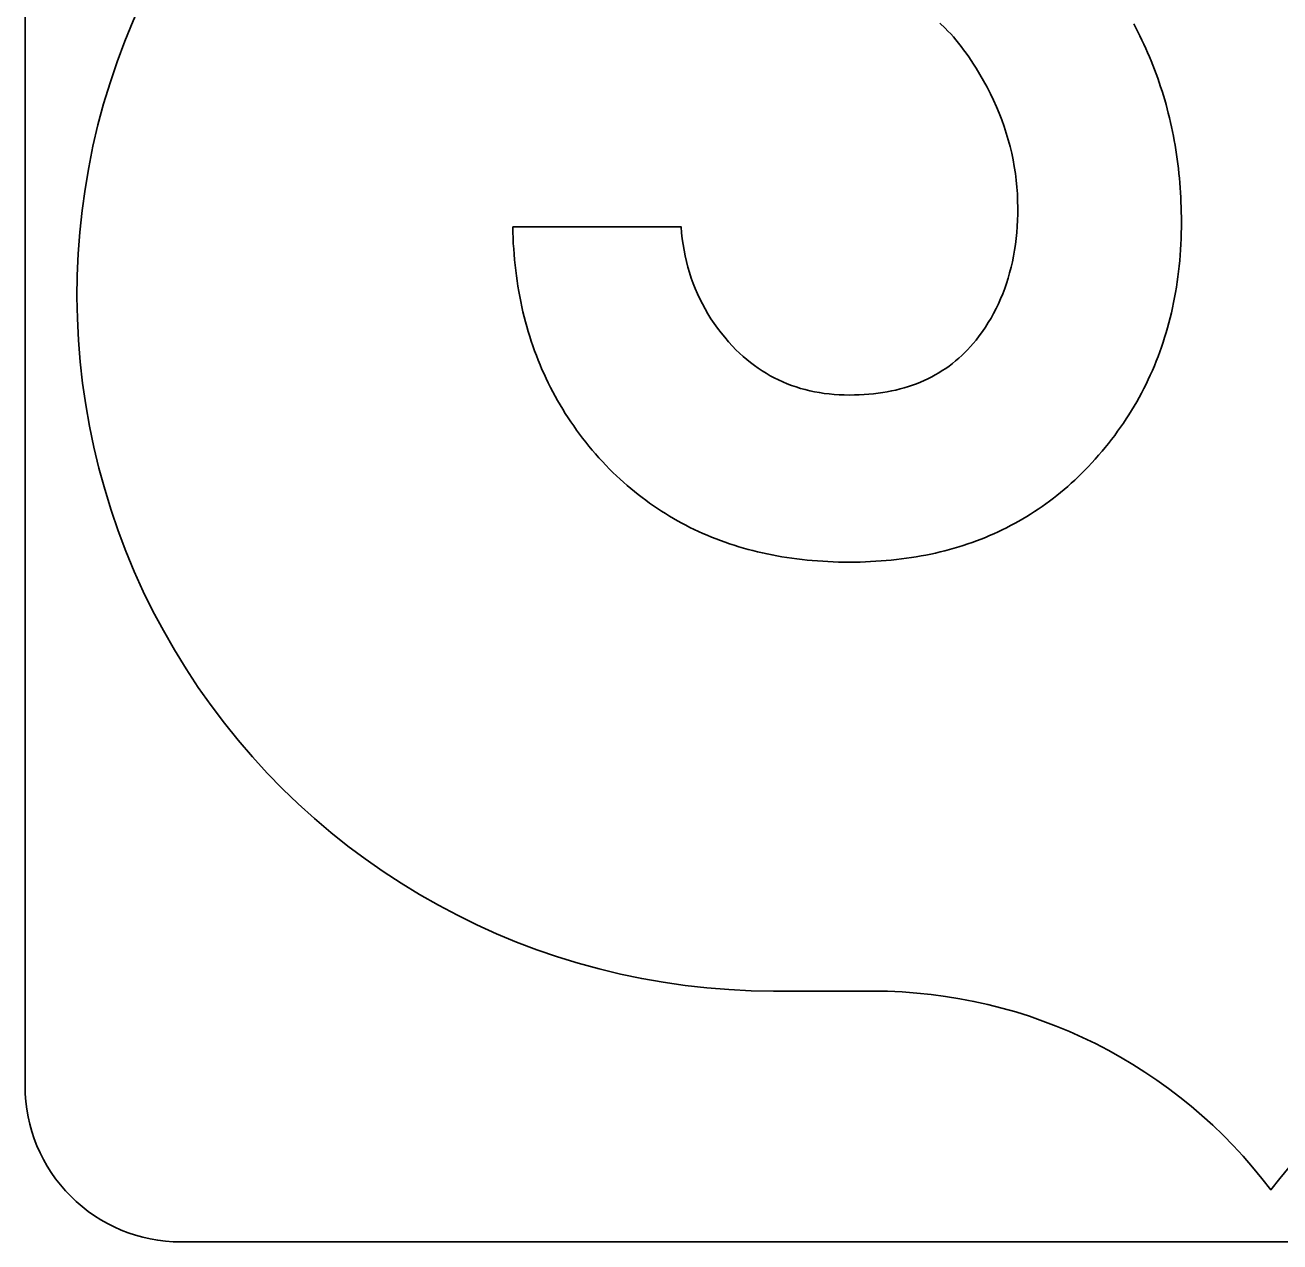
# Model space of a CAD drawing. Extents: x 10133 to 81668, y 5524 to 11018.
# Drawn here: x 28545.9 to 28596.2, y 9439.8 to 9488.7 of the extents above; entities that cross this region are included whole.
import ezdxf

# ---------------------------------------------------------------- set-up
doc = ezdxf.new("R2010")
doc.units = 0
doc.layers.add('DisPlatData', color=7, linetype='Continuous')
doc.layers.add('DisPropROW', color=7, linetype='Continuous')

msp = doc.modelspace()

# ---------------------------------------------------------------- linework, layer by layer
at = {"layer": 'DisPlatData'}
for p, q in [((28545.863, 9533.578), (28545.863, 9446.078)), ((28545.863, 9533.578), (28545.863, 9446.078)), ((28545.863, 9446.078), (28545.863, 9533.578)), ((28545.863, 9446.078), (28545.863, 9533.578)), ((28579.892, 9449.898), (28575.896, 9449.898)), ((28575.896, 9449.898), (28579.892, 9449.898)), ((28545.863, 9446.078), (28545.863, 9446.078)), ((28545.863, 9446.078), (28545.863, 9446.078)), ((28552.113, 9439.828), (28639.613, 9439.828)), ((28552.113, 9439.828), (28552.113, 9439.828)), ((28552.113, 9439.828), (28639.613, 9439.828)), ((28639.613, 9439.828), (28552.113, 9439.828)), ((28552.113, 9439.828), (28552.113, 9439.828)), ((28639.613, 9439.828), (28552.113, 9439.828))]:
    msp.add_line(p, q, dxfattribs=at)
for points in [[(28582.574, 9488.756), (28582.795, 9488.546), (28582.904, 9488.436), (28583.012, 9488.321), (28583.12, 9488.201), (28583.224, 9488.078), (28583.329, 9487.952), (28583.433, 9487.821), (28583.533, 9487.686), (28583.637, 9487.546), (28583.737, 9487.403), (28583.833, 9487.256), (28583.933, 9487.105), (28584.029, 9486.95), (28584.183, 9486.694), (28584.333, 9486.437), (28584.474, 9486.178), (28584.608, 9485.919), (28584.733, 9485.659), (28584.849, 9485.397), (28584.958, 9485.135), (28585.062, 9484.871), (28585.158, 9484.606), (28585.245, 9484.341), (28585.324, 9484.073), (28585.395, 9483.806), (28585.462, 9483.536), (28585.52, 9483.266), (28585.566, 9482.995), (28585.612, 9482.723), (28585.645, 9482.449), (28585.67, 9482.175), (28585.691, 9481.899), (28585.699, 9481.623), (28585.704, 9481.345), (28585.704, 9481.09), (28585.695, 9480.838), (28585.683, 9480.59), (28585.662, 9480.346), (28585.637, 9480.105), (28585.608, 9479.868), (28585.574, 9479.634), (28585.533, 9479.403), (28585.487, 9479.177)], [(28585.487, 9479.177), (28585.533, 9479.403), (28585.574, 9479.634), (28585.608, 9479.868), (28585.637, 9480.105), (28585.662, 9480.346), (28585.683, 9480.59), (28585.695, 9480.838), (28585.704, 9481.09), (28585.704, 9481.345), (28585.699, 9481.623), (28585.691, 9481.899), (28585.67, 9482.175), (28585.645, 9482.449), (28585.612, 9482.723), (28585.566, 9482.995), (28585.52, 9483.266), (28585.462, 9483.536), (28585.395, 9483.806), (28585.324, 9484.073), (28585.245, 9484.341), (28585.158, 9484.606), (28585.062, 9484.871), (28584.958, 9485.135), (28584.849, 9485.397), (28584.733, 9485.659), (28584.608, 9485.919), (28584.474, 9486.178), (28584.333, 9486.437), (28584.183, 9486.694), (28584.029, 9486.95), (28583.933, 9487.105), (28583.833, 9487.256), (28583.737, 9487.403), (28583.637, 9487.546), (28583.533, 9487.686), (28583.433, 9487.821), (28583.329, 9487.952), (28583.224, 9488.078), (28583.12, 9488.201), (28583.012, 9488.321), (28582.904, 9488.436), (28582.795, 9488.546), (28582.574, 9488.756)], [(28591.791, 9484.952), (28591.745, 9485.133), (28591.699, 9485.313), (28591.654, 9485.491), (28591.604, 9485.669), (28591.549, 9485.846), (28591.495, 9486.023), (28591.437, 9486.198), (28591.379, 9486.373), (28591.32, 9486.547), (28591.258, 9486.72), (28591.195, 9486.892), (28591.129, 9487.063), (28591.058, 9487.234), (28590.991, 9487.403), (28590.916, 9487.572), (28590.841, 9487.74), (28590.766, 9487.908), (28590.687, 9488.074), (28590.608, 9488.239), (28590.529, 9488.404), (28590.441, 9488.568), (28590.358, 9488.731)], [(28590.358, 9488.731), (28590.441, 9488.568), (28590.529, 9488.404), (28590.608, 9488.239), (28590.687, 9488.074), (28590.766, 9487.908), (28590.841, 9487.74), (28590.916, 9487.572), (28590.991, 9487.403), (28591.058, 9487.234), (28591.129, 9487.063), (28591.195, 9486.892), (28591.258, 9486.72), (28591.32, 9486.547), (28591.379, 9486.373), (28591.437, 9486.198), (28591.495, 9486.023), (28591.549, 9485.846), (28591.604, 9485.669), (28591.654, 9485.491), (28591.699, 9485.313), (28591.745, 9485.133), (28591.791, 9484.952)], [(28584.574, 9468.183), (28584.745, 9468.257), (28584.916, 9468.335), (28585.083, 9468.414), (28585.249, 9468.497), (28585.416, 9468.581), (28585.579, 9468.669), (28585.741, 9468.759), (28585.904, 9468.851), (28586.062, 9468.946), (28586.22, 9469.044), (28586.374, 9469.144), (28586.529, 9469.247), (28586.683, 9469.352), (28586.833, 9469.46), (28586.983, 9469.57), (28587.133, 9469.683), (28587.279, 9469.798), (28587.424, 9469.916), (28587.566, 9470.036), (28587.712, 9470.159), (28587.849, 9470.284), (28587.991, 9470.412), (28588.129, 9470.543), (28588.266, 9470.676), (28588.399, 9470.811), (28588.533, 9470.949), (28588.674, 9471.101), (28588.816, 9471.254), (28588.949, 9471.409), (28589.087, 9471.565), (28589.216, 9471.723), (28589.345, 9471.882), (28589.47, 9472.043), (28589.595, 9472.205), (28589.712, 9472.368), (28589.833, 9472.533), (28589.945, 9472.699), (28590.058, 9472.867), (28590.166, 9473.036), (28590.274, 9473.207), (28590.379, 9473.379), (28590.479, 9473.553), (28590.574, 9473.728), (28590.67, 9473.904), (28590.766, 9474.082), (28590.854, 9474.262), (28590.941, 9474.443), (28591.024, 9474.625), (28591.108, 9474.808), (28591.187, 9474.994), (28591.262, 9475.181), (28591.337, 9475.368), (28591.408, 9475.558), (28591.474, 9475.749), (28591.537, 9475.942), (28591.599, 9476.136), (28591.662, 9476.331), (28591.716, 9476.528), (28591.77, 9476.726), (28591.82, 9476.926), (28591.87, 9477.127), (28591.916, 9477.33), (28591.958, 9477.534), (28591.999, 9477.74), (28592.037, 9477.946), (28592.07, 9478.155), (28592.104, 9478.365), (28592.133, 9478.576), (28592.158, 9478.789), (28592.183, 9479.003), (28592.204, 9479.219), (28592.22, 9479.436), (28592.237, 9479.655), (28592.249, 9479.875), (28592.258, 9480.097), (28592.266, 9480.32), (28592.27, 9480.544), (28592.27, 9480.77), (28592.27, 9480.969), (28592.266, 9481.167), (28592.262, 9481.364), (28592.254, 9481.561), (28592.245, 9481.756), (28592.233, 9481.951), (28592.22, 9482.145), (28592.208, 9482.338), (28592.191, 9482.53), (28592.17, 9482.721), (28592.149, 9482.912), (28592.129, 9483.101), (28592.104, 9483.29), (28592.074, 9483.478), (28592.045, 9483.666), (28592.016, 9483.852), (28591.983, 9484.037), (28591.949, 9484.222), (28591.912, 9484.406), (28591.874, 9484.589), (28591.833, 9484.771), (28591.791, 9484.952)], [(28591.791, 9484.952), (28591.833, 9484.771), (28591.874, 9484.589), (28591.912, 9484.406), (28591.949, 9484.222), (28591.983, 9484.037), (28592.016, 9483.852), (28592.045, 9483.666), (28592.074, 9483.478), (28592.104, 9483.29), (28592.129, 9483.101), (28592.149, 9482.912), (28592.17, 9482.721), (28592.191, 9482.53), (28592.208, 9482.338), (28592.22, 9482.145), (28592.233, 9481.951), (28592.245, 9481.756), (28592.254, 9481.561), (28592.262, 9481.364), (28592.266, 9481.167), (28592.27, 9480.969), (28592.27, 9480.77), (28592.27, 9480.544), (28592.266, 9480.32), (28592.258, 9480.097), (28592.249, 9479.875), (28592.237, 9479.655), (28592.22, 9479.436), (28592.204, 9479.219), (28592.183, 9479.003), (28592.158, 9478.789), (28592.133, 9478.576), (28592.104, 9478.365), (28592.07, 9478.155), (28592.037, 9477.946), (28591.999, 9477.74), (28591.958, 9477.534), (28591.916, 9477.33), (28591.87, 9477.127), (28591.82, 9476.926), (28591.77, 9476.726), (28591.716, 9476.528), (28591.662, 9476.331), (28591.599, 9476.136), (28591.537, 9475.942), (28591.474, 9475.749), (28591.408, 9475.558), (28591.337, 9475.368), (28591.262, 9475.181), (28591.187, 9474.994), (28591.108, 9474.808), (28591.024, 9474.625), (28590.941, 9474.443), (28590.854, 9474.262), (28590.766, 9474.082), (28590.67, 9473.904), (28590.574, 9473.728), (28590.479, 9473.553), (28590.379, 9473.379), (28590.274, 9473.207), (28590.166, 9473.036), (28590.058, 9472.867), (28589.945, 9472.699), (28589.833, 9472.533), (28589.712, 9472.368), (28589.595, 9472.205), (28589.47, 9472.043), (28589.345, 9471.882), (28589.216, 9471.723), (28589.087, 9471.565), (28588.949, 9471.409), (28588.816, 9471.254), (28588.674, 9471.101), (28588.533, 9470.949), (28588.399, 9470.811), (28588.266, 9470.676), (28588.129, 9470.543), (28587.991, 9470.412), (28587.849, 9470.284), (28587.712, 9470.159), (28587.566, 9470.036), (28587.424, 9469.916), (28587.279, 9469.798), (28587.133, 9469.683), (28586.983, 9469.57), (28586.833, 9469.46), (28586.683, 9469.352), (28586.529, 9469.247), (28586.374, 9469.144), (28586.22, 9469.044), (28586.062, 9468.946), (28585.904, 9468.851), (28585.741, 9468.759), (28585.579, 9468.669), (28585.416, 9468.581), (28585.249, 9468.497), (28585.083, 9468.414), (28584.916, 9468.335), (28584.745, 9468.257), (28584.574, 9468.183)], [(28585.487, 9479.177), (28585.437, 9478.953), (28585.379, 9478.733), (28585.32, 9478.517), (28585.249, 9478.305), (28585.179, 9478.096), (28585.099, 9477.89), (28585.016, 9477.688), (28584.929, 9477.489), (28584.837, 9477.294), (28584.737, 9477.103), (28584.633, 9476.914), (28584.52, 9476.73), (28584.408, 9476.549), (28584.287, 9476.372), (28584.158, 9476.198), (28584.029, 9476.027), (28583.92, 9475.896), (28583.808, 9475.768), (28583.691, 9475.645), (28583.574, 9475.526), (28583.454, 9475.41), (28583.333, 9475.299), (28583.208, 9475.191), (28583.079, 9475.088), (28582.945, 9474.989), (28582.812, 9474.894), (28582.674, 9474.803), (28582.537, 9474.716), (28582.391, 9474.633), (28582.249, 9474.554), (28582.099, 9474.479), (28581.949, 9474.408), (28581.795, 9474.342), (28581.637, 9474.279), (28581.479, 9474.22), (28581.316, 9474.166), (28581.149, 9474.115), (28580.983, 9474.068), (28580.812, 9474.026), (28580.637, 9473.988), (28580.462, 9473.953), (28580.283, 9473.923), (28580.099, 9473.896), (28579.916, 9473.874), (28579.729, 9473.856), (28579.537, 9473.842), (28579.345, 9473.832), (28579.149, 9473.826), (28578.949, 9473.823), (28578.741, 9473.826), (28578.537, 9473.834), (28578.333, 9473.848), (28578.133, 9473.867), (28577.933, 9473.891), (28577.741, 9473.921), (28577.545, 9473.956), (28577.358, 9473.996), (28577.17, 9474.042), (28576.987, 9474.093), (28576.804, 9474.15), (28576.624, 9474.211), (28576.449, 9474.279), (28576.274, 9474.352), (28576.104, 9474.43), (28575.933, 9474.513), (28575.77, 9474.602), (28575.604, 9474.696), (28575.445, 9474.796), (28575.287, 9474.901), (28575.133, 9475.012), (28574.979, 9475.128), (28574.829, 9475.249), (28574.679, 9475.376), (28574.537, 9475.508), (28574.391, 9475.645), (28574.254, 9475.788), (28574.095, 9475.964), (28573.941, 9476.143), (28573.795, 9476.326), (28573.654, 9476.511), (28573.52, 9476.699), (28573.391, 9476.89), (28573.27, 9477.083), (28573.158, 9477.28), (28573.045, 9477.48), (28572.945, 9477.682), (28572.849, 9477.888), (28572.758, 9478.096), (28572.674, 9478.307), (28572.599, 9478.521), (28572.529, 9478.738), (28572.466, 9478.958), (28572.408, 9479.181), (28572.354, 9479.406), (28572.312, 9479.635), (28572.27, 9479.867), (28572.237, 9480.101), (28572.212, 9480.338), (28572.191, 9480.578), (28565.437, 9480.578)], [(28565.437, 9480.578), (28565.441, 9480.354), (28565.449, 9480.132), (28565.458, 9479.911), (28565.474, 9479.691), (28565.487, 9479.473), (28565.508, 9479.256), (28565.529, 9479.041), (28565.554, 9478.826), (28565.579, 9478.614), (28565.608, 9478.403), (28565.641, 9478.193), (28565.679, 9477.986), (28565.716, 9477.779), (28565.754, 9477.573), (28565.799, 9477.37), (28565.845, 9477.168), (28565.895, 9476.967), (28565.945, 9476.768), (28565.999, 9476.57), (28566.058, 9476.373), (28566.116, 9476.178), (28566.179, 9475.985), (28566.241, 9475.793), (28566.312, 9475.602), (28566.383, 9475.413), (28566.454, 9475.225), (28566.529, 9475.038), (28566.608, 9474.854), (28566.691, 9474.671), (28566.774, 9474.488), (28566.862, 9474.308), (28566.949, 9474.129), (28567.045, 9473.951), (28567.137, 9473.775), (28567.237, 9473.601)], [(28567.237, 9473.601), (28567.137, 9473.775), (28567.045, 9473.951), (28566.949, 9474.129), (28566.862, 9474.308), (28566.774, 9474.488), (28566.691, 9474.671), (28566.608, 9474.854), (28566.529, 9475.038), (28566.454, 9475.225), (28566.383, 9475.413), (28566.312, 9475.602), (28566.241, 9475.793), (28566.179, 9475.985), (28566.116, 9476.178), (28566.058, 9476.373), (28565.999, 9476.57), (28565.945, 9476.768), (28565.895, 9476.967), (28565.845, 9477.168), (28565.799, 9477.37), (28565.754, 9477.573), (28565.716, 9477.779), (28565.679, 9477.986), (28565.641, 9478.193), (28565.608, 9478.403), (28565.579, 9478.614), (28565.554, 9478.826), (28565.529, 9479.041), (28565.508, 9479.256), (28565.487, 9479.473), (28565.474, 9479.691), (28565.458, 9479.911), (28565.449, 9480.132), (28565.441, 9480.354), (28565.437, 9480.578)], [(28565.437, 9480.578), (28572.191, 9480.578), (28572.212, 9480.338), (28572.237, 9480.101), (28572.27, 9479.867), (28572.312, 9479.635), (28572.354, 9479.406), (28572.408, 9479.181), (28572.466, 9478.958), (28572.529, 9478.738), (28572.599, 9478.521), (28572.674, 9478.307), (28572.758, 9478.096), (28572.849, 9477.888), (28572.945, 9477.682), (28573.045, 9477.48), (28573.158, 9477.28), (28573.27, 9477.083), (28573.391, 9476.89), (28573.52, 9476.699), (28573.654, 9476.511), (28573.795, 9476.326), (28573.941, 9476.143), (28574.095, 9475.964), (28574.254, 9475.788), (28574.391, 9475.645), (28574.537, 9475.508), (28574.679, 9475.376), (28574.829, 9475.249), (28574.979, 9475.128), (28575.133, 9475.012), (28575.287, 9474.901), (28575.445, 9474.796), (28575.604, 9474.696), (28575.77, 9474.602), (28575.933, 9474.513), (28576.104, 9474.43), (28576.274, 9474.352), (28576.449, 9474.279), (28576.624, 9474.211), (28576.804, 9474.15), (28576.987, 9474.093), (28577.17, 9474.042), (28577.358, 9473.996), (28577.545, 9473.956), (28577.741, 9473.921), (28577.933, 9473.891), (28578.133, 9473.867), (28578.333, 9473.848), (28578.537, 9473.834), (28578.741, 9473.826), (28578.949, 9473.823), (28579.149, 9473.826), (28579.345, 9473.832), (28579.537, 9473.842), (28579.729, 9473.856), (28579.916, 9473.874), (28580.099, 9473.896), (28580.283, 9473.923), (28580.462, 9473.953), (28580.637, 9473.988), (28580.812, 9474.026), (28580.983, 9474.068), (28581.149, 9474.115), (28581.316, 9474.166), (28581.479, 9474.22), (28581.637, 9474.279), (28581.795, 9474.342), (28581.949, 9474.408), (28582.099, 9474.479), (28582.249, 9474.554), (28582.391, 9474.633), (28582.537, 9474.716), (28582.674, 9474.803), (28582.812, 9474.894), (28582.945, 9474.989), (28583.079, 9475.088), (28583.208, 9475.191), (28583.333, 9475.299), (28583.454, 9475.41), (28583.574, 9475.526), (28583.691, 9475.645), (28583.808, 9475.768), (28583.92, 9475.896), (28584.029, 9476.027), (28584.158, 9476.198), (28584.287, 9476.372), (28584.408, 9476.549), (28584.52, 9476.73), (28584.633, 9476.914), (28584.737, 9477.103), (28584.837, 9477.294), (28584.929, 9477.489), (28585.016, 9477.688), (28585.099, 9477.89), (28585.179, 9478.096), (28585.249, 9478.305), (28585.32, 9478.517), (28585.379, 9478.733), (28585.437, 9478.953), (28585.487, 9479.177)], [(28567.237, 9473.601), (28567.337, 9473.427), (28567.441, 9473.256), (28567.545, 9473.085), (28567.654, 9472.916), (28567.766, 9472.749), (28567.883, 9472.583), (28567.999, 9472.418), (28568.116, 9472.256), (28568.241, 9472.094), (28568.366, 9471.934), (28568.491, 9471.775), (28568.624, 9471.618), (28568.758, 9471.462), (28568.891, 9471.308), (28569.033, 9471.155), (28569.174, 9471.003), (28569.316, 9470.853), (28569.458, 9470.716), (28569.595, 9470.582), (28569.741, 9470.45), (28569.883, 9470.321), (28570.029, 9470.193), (28570.174, 9470.069), (28570.324, 9469.948), (28570.47, 9469.828), (28570.624, 9469.712), (28570.774, 9469.598), (28570.929, 9469.486), (28571.087, 9469.377), (28571.241, 9469.271), (28571.399, 9469.167), (28571.562, 9469.066), (28571.72, 9468.967), (28571.883, 9468.871), (28572.049, 9468.778), (28572.216, 9468.687), (28572.383, 9468.598), (28572.549, 9468.513), (28572.72, 9468.429), (28572.891, 9468.348), (28573.066, 9468.27), (28573.241, 9468.195), (28573.416, 9468.122), (28573.595, 9468.051), (28573.774, 9467.983), (28573.954, 9467.918), (28574.137, 9467.855), (28574.32, 9467.795), (28574.504, 9467.737), (28574.691, 9467.682), (28574.879, 9467.63), (28575.07, 9467.58), (28575.258, 9467.532), (28575.454, 9467.487), (28575.645, 9467.445), (28575.841, 9467.406), (28576.037, 9467.368), (28576.237, 9467.333), (28576.437, 9467.301), (28576.637, 9467.272), (28576.841, 9467.245), (28577.045, 9467.221), (28577.249, 9467.199), (28577.458, 9467.18), (28577.666, 9467.163), (28577.874, 9467.149), (28578.087, 9467.138), (28578.299, 9467.128), (28578.516, 9467.122), (28578.733, 9467.118), (28578.949, 9467.117), (28579.166, 9467.118), (28579.379, 9467.122), (28579.591, 9467.128), (28579.799, 9467.137), (28580.012, 9467.149), (28580.216, 9467.163), (28580.424, 9467.179), (28580.629, 9467.198), (28580.833, 9467.22), (28581.033, 9467.244), (28581.233, 9467.27), (28581.433, 9467.299), (28581.629, 9467.331), (28581.824, 9467.366), (28582.02, 9467.402), (28582.212, 9467.441), (28582.404, 9467.483), (28582.591, 9467.528), (28582.779, 9467.574), (28582.966, 9467.624), (28583.149, 9467.676), (28583.333, 9467.73), (28583.516, 9467.787), (28583.695, 9467.847), (28583.874, 9467.909), (28584.054, 9467.973), (28584.229, 9468.041), (28584.404, 9468.11), (28584.574, 9468.183)], [(28584.574, 9468.183), (28584.404, 9468.11), (28584.229, 9468.041), (28584.054, 9467.973), (28583.874, 9467.909), (28583.695, 9467.847), (28583.516, 9467.787), (28583.333, 9467.73), (28583.149, 9467.676), (28582.966, 9467.624), (28582.779, 9467.574), (28582.591, 9467.528), (28582.404, 9467.483), (28582.212, 9467.441), (28582.02, 9467.402), (28581.824, 9467.366), (28581.629, 9467.331), (28581.433, 9467.299), (28581.233, 9467.27), (28581.033, 9467.244), (28580.833, 9467.22), (28580.629, 9467.198), (28580.424, 9467.179), (28580.216, 9467.163), (28580.012, 9467.149), (28579.799, 9467.137), (28579.591, 9467.128), (28579.379, 9467.122), (28579.166, 9467.118), (28578.949, 9467.117), (28578.733, 9467.118), (28578.516, 9467.122), (28578.299, 9467.128), (28578.087, 9467.138), (28577.874, 9467.149), (28577.666, 9467.163), (28577.458, 9467.18), (28577.249, 9467.199), (28577.045, 9467.221), (28576.841, 9467.245), (28576.637, 9467.272), (28576.437, 9467.301), (28576.237, 9467.333), (28576.037, 9467.368), (28575.841, 9467.406), (28575.645, 9467.445), (28575.454, 9467.487), (28575.258, 9467.532), (28575.07, 9467.58), (28574.879, 9467.63), (28574.691, 9467.682), (28574.504, 9467.737), (28574.32, 9467.795), (28574.137, 9467.855), (28573.954, 9467.918), (28573.774, 9467.983), (28573.595, 9468.051), (28573.416, 9468.122), (28573.241, 9468.195), (28573.066, 9468.27), (28572.891, 9468.348), (28572.72, 9468.429), (28572.549, 9468.513), (28572.383, 9468.598), (28572.216, 9468.687), (28572.049, 9468.778), (28571.883, 9468.871), (28571.72, 9468.967), (28571.562, 9469.066), (28571.399, 9469.167), (28571.241, 9469.271), (28571.087, 9469.377), (28570.929, 9469.486), (28570.774, 9469.598), (28570.624, 9469.712), (28570.47, 9469.828), (28570.324, 9469.948), (28570.174, 9470.069), (28570.029, 9470.193), (28569.883, 9470.321), (28569.741, 9470.45), (28569.595, 9470.582), (28569.458, 9470.716), (28569.316, 9470.853), (28569.174, 9471.003), (28569.033, 9471.155), (28568.891, 9471.308), (28568.758, 9471.462), (28568.624, 9471.618), (28568.491, 9471.775), (28568.366, 9471.934), (28568.241, 9472.094), (28568.116, 9472.256), (28567.999, 9472.418), (28567.883, 9472.583), (28567.766, 9472.749), (28567.654, 9472.916), (28567.545, 9473.085), (28567.441, 9473.256), (28567.337, 9473.427), (28567.237, 9473.601)], [(28595.864, 9441.912), (28595.861, 9441.912)]]:
    msp.add_lwpolyline(points, dxfattribs=at)
for centre, radius, start, end in [((28575.896, 9477.849), 27.951, 154.9897, 270.0001), ((28575.896, 9477.849), 27.951, 154.9897, 270.0001), ((28579.892, 9429.932), 19.965, 36.8766, 90.0002), ((28579.892, 9429.932), 19.965, 36.8766, 90.0002), ((28611.833, 9429.932), 19.965, 90.0002, 143.1234), ((28611.833, 9429.932), 19.965, 90.0002, 143.1234), ((28552.113, 9446.078), 6.25, 179.9998, 270.0001), ((28552.113, 9446.078), 6.25, 179.9998, 270.0001), ((28552.113, 9446.078), 6.25, 179.9998, 270.0001), ((28552.113, 9446.078), 6.25, 179.9998, 270.0001), ((28611.833, 9429.932), 19.965, 143.1234, 143.13), ((28579.892, 9429.932), 19.965, 36.8699, 36.8766)]:
    msp.add_arc(centre, radius, start, end, dxfattribs=at)
at = {"layer": 'DisPropROW'}
msp.add_line((28632.772, 9439.828), (28558.953, 9439.828), dxfattribs=at)

doc.saveas('drawing.dxf')
